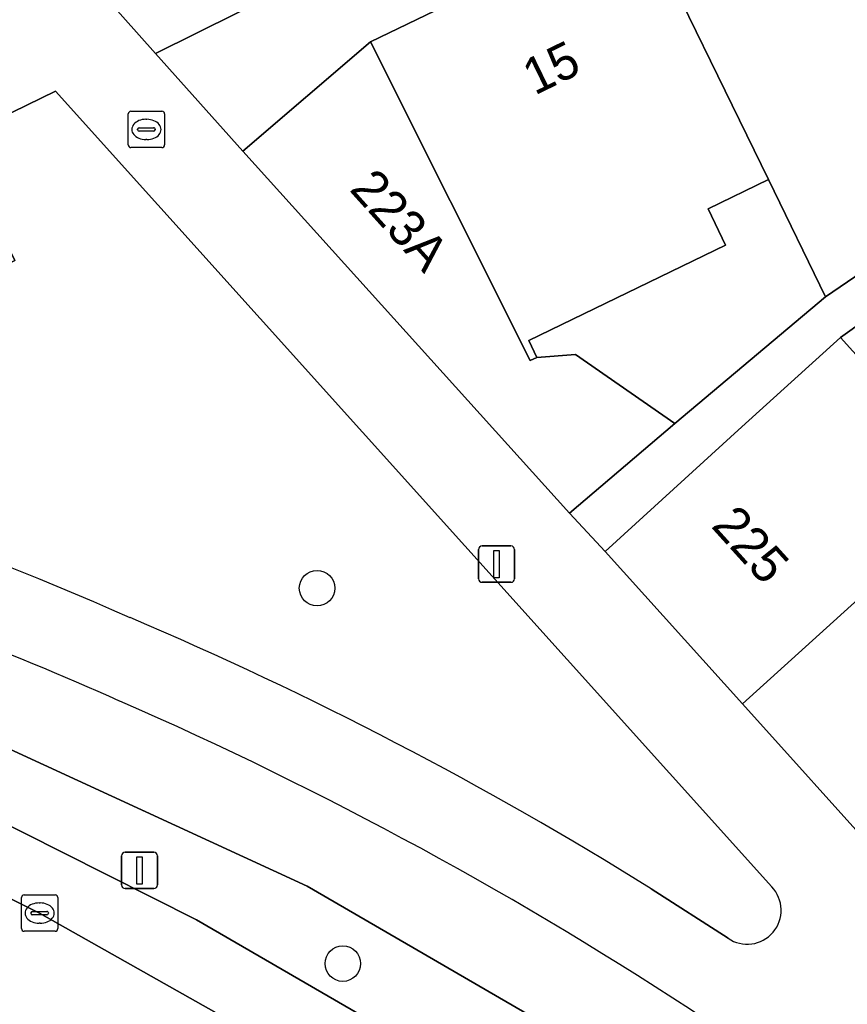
# Model space of a CAD drawing. Extents: x 159888 to 160761, y 384031 to 384750.
# Drawn here: x 160603.03 to 160625.81, y 384154.24 to 384181.33 of the extents above; entities that cross this region are included whole.
import ezdxf

# ---------------------------------------------------------------- set-up
doc = ezdxf.new("R2010")
doc.units = 0
for name, color, linetype in [('IMGEO_Berm_open', 7, 'Continuous'), ('IMGEO_Boom', 7, 'Continuous'), ('IMGEO_Brandkraan', 7, 'Continuous'), ('IMGEO_Erf', 7, 'Continuous'), ('IMGEO_Fietspad_open', 7, 'Continuous'), ('IMGEO_Groenvoorziening', 7, 'Continuous'), ('IMGEO_Kolk', 7, 'Continuous'), ('IMGEO_Lichtmast', 7, 'Continuous'), ('IMGEO_Pand', 7, 'Continuous'), ('IMGEO_Pand_nummerreeks', 7, 'Continuous'), ('IMGEO_Parkeervlak_open', 7, 'Continuous'), ('IMGEO_Rijbaan_lokaal_gesloten', 7, 'Continuous'), ('IMGEO_Voetpad_open', 7, 'Continuous')]:
    doc.layers.add(name, color=color, linetype=linetype)

msp = doc.modelspace()

# ---------------------------------------------------------------- linework, layer by layer
at = {"layer": 'IMGEO_Berm_open'}
for points in [[(160594.893, 384163.112), (160604.22, 384158.414), (160607.898, 384156.566), (160618.416, 384150.467)], [(160619.146, 384152.733), (160610.945, 384157.489), (160601.927, 384161.637)]]:
    msp.add_lwpolyline(points, dxfattribs=at)
at = {"layer": 'IMGEO_Boom'}
for centre in [(160611.214, 384165.688), (160611.924, 384155.359)]:
    msp.add_circle(centre, 0.489, dxfattribs=at)
at = {"layer": 'IMGEO_Brandkraan'}
for p, q in [((160606.016, 384177.884), (160606.016, 384178.736)), ((160606.091, 384178.81), (160606.943, 384178.81)), ((160606.504, 384178.59), (160606.529, 384178.59)), ((160607.017, 384178.736), (160607.017, 384177.884)), ((160606.275, 384178.304), (160606.275, 384178.316)), ((160606.318, 384178.353), (160606.716, 384178.353)), ((160606.759, 384178.316), (160606.759, 384178.304)), ((160606.713, 384178.267), (160606.315, 384178.267)), ((160606.943, 384177.81), (160606.091, 384177.81)), ((160606.527, 384178.03), (160606.502, 384178.03))]:
    msp.add_line(p, q, dxfattribs=at)
for points in [[(160606.016, 384177.884), (160606.016, 384178.736)], [(160606.091, 384178.81), (160606.943, 384178.81)], [(160607.017, 384178.736), (160607.017, 384177.884)], [(160606.943, 384177.81), (160606.091, 384177.81)]]:
    msp.add_lwpolyline(points, dxfattribs=at)
for centre, radius, start, end in [((160606.093, 384178.734), 0.0765, 91.552, 178.448), ((160606.093, 384178.734), 0.0765, 91.552, 178.448), ((160606.941, 384178.734), 0.0765, 1.552, 88.448), ((160606.941, 384178.734), 0.0765, 1.552, 88.448), ((160606.315, 384178.313), 0.0403, 85.8775, 175.7526), ((160606.72, 384178.315), 0.0386, 1.7309, 96.639), ((160606.312, 384178.303), 0.0366, 178.938, 274.7102), ((160606.716, 384178.31), 0.043, 264.8664, 352.4533), ((160606.093, 384177.886), 0.0765, 181.552, 268.448), ((160606.093, 384177.886), 0.0765, 181.552, 268.448), ((160606.941, 384177.886), 0.0765, 271.552, 358.448), ((160606.941, 384177.886), 0.0765, 271.552, 358.448)]:
    msp.add_arc(centre, radius, start, end, dxfattribs=at)
for centre, major_axis, ratio, start_param, end_param in [((160606.503, 384178.31), (-0.387, 0.002), 0.722429, 4.712389, 7.853982), ((160606.528, 384178.31), (-0.39, 0.002), 0.717154, 1.570796, 4.712389)]:
    msp.add_ellipse(centre, major_axis=major_axis, ratio=ratio, start_param=start_param, end_param=end_param, dxfattribs=at)
at = {"layer": 'IMGEO_Erf'}
for points in [[(160625.207, 384173.709), (160623.636, 384176.931), (160621.975, 384176.126), (160622.46, 384175.128), (160617.041, 384172.501), (160617.266, 384172.032), (160618.325, 384172.115), (160621.058, 384170.216)], [(160632.998, 384175.322), (160632.627, 384175.732), (160631.196, 384175.852), (160629.82, 384175.595), (160625.622, 384172.589), (160627.581, 384170.422), (160631.495, 384173.962)]]:
    msp.add_lwpolyline(points, close=True, dxfattribs=at)
at = {"layer": 'IMGEO_Fietspad_open'}
msp.add_lwpolyline([(160578.082, 384168.155), (160582.264, 384167.399), (160585.248, 384166.845), (160588.34, 384166.147), (160595.173, 384164.132), (160601.927, 384161.637), (160610.945, 384157.489), (160619.146, 384152.733), (160626.914, 384147.247), (160627.022, 384147.166), (160633.67, 384141.723), (160639.805, 384135.708), (160647.569, 384127.382), (160650.976, 384123.919), (160653.531, 384121.427), (160655.569, 384119.488)], dxfattribs=at)
for centre, radius, start, end in [((160562.967, 384066.061), 105.591, 66.08023, 77.36575), ((160563.251, 384065.103), 106.354, 56.48656, 66.42897)]:
    msp.add_arc(centre, radius, start, end, dxfattribs=at)
at = {"layer": 'IMGEO_Groenvoorziening'}
msp.add_lwpolyline([(160611.26, 384182.64), (160611.263, 384182.922), (160611.175, 384182.903), (160611.086, 384182.891), (160610.996, 384182.888), (160610.907, 384182.893), (160610.818, 384182.905), (160610.73, 384182.926), (160610.645, 384182.954), (160609.202, 384183.509), (160609.123, 384183.534), (160609.042, 384183.552), (160608.96, 384183.563), (160608.877, 384183.566), (160608.794, 384183.562), (160608.712, 384183.55), (160608.631, 384183.532), (160608.555, 384183.507), (160605.413, 384181.92), (160606.763, 384180.403)], close=True, dxfattribs=at)
for points in [[(160604.011, 384179.36), (160601.257, 384178.025), (160602.897, 384174.704), (160597.26, 384171.989), (160591.496, 384173.311), (160589.599, 384170.594)], [(160623.73, 384157.47), (160604.011, 384179.36)], [(160620.413, 384157.416), (160622.527, 384156.056)]]:
    msp.add_lwpolyline(points, dxfattribs=at)
for centre, radius, start, end in [((160562.318, 384065.441), 108.634, 66.25235, 75.45577), ((160565.554, 384069.451), 103.67, 58.05058, 66.99703), ((160623.054, 384156.826), 0.933, 235.6085, 43.6107)]:
    msp.add_arc(centre, radius, start, end, dxfattribs=at)
at = {"layer": 'IMGEO_Kolk'}
for p, q in [((160603.152, 384157.248), (160604.004, 384157.248)), ((160603.077, 384156.322), (160603.077, 384157.174)), ((160603.565, 384157.028), (160603.59, 384157.028)), ((160604.078, 384157.174), (160604.078, 384156.322)), ((160603.336, 384156.742), (160603.336, 384156.754)), ((160603.774, 384156.705), (160603.376, 384156.705)), ((160603.379, 384156.791), (160603.777, 384156.791)), ((160603.82, 384156.754), (160603.82, 384156.742)), ((160603.588, 384156.468), (160603.563, 384156.468)), ((160604.004, 384156.248), (160603.152, 384156.248))]:
    msp.add_line(p, q, dxfattribs=at)
for points in [[(160603.152, 384157.248), (160604.004, 384157.248)], [(160603.077, 384156.322), (160603.077, 384157.174)], [(160604.078, 384157.174), (160604.078, 384156.322)], [(160604.004, 384156.248), (160603.152, 384156.248)]]:
    msp.add_lwpolyline(points, dxfattribs=at)
for centre, radius, start, end in [((160603.154, 384157.172), 0.0765, 91.552, 178.448), ((160603.154, 384157.172), 0.0765, 91.552, 178.448), ((160604.002, 384157.172), 0.0765, 1.552, 88.448), ((160604.002, 384157.172), 0.0765, 1.552, 88.448), ((160603.376, 384156.751), 0.0403, 85.8775, 175.7526), ((160603.373, 384156.741), 0.0366, 178.938, 274.7102), ((160603.777, 384156.748), 0.043, 264.8664, 352.4533), ((160603.781, 384156.753), 0.0386, 1.7309, 96.639), ((160603.154, 384156.324), 0.0765, 181.552, 268.448), ((160603.154, 384156.324), 0.0765, 181.552, 268.448), ((160604.002, 384156.324), 0.0765, 271.552, 358.448), ((160604.002, 384156.324), 0.0765, 271.552, 358.448)]:
    msp.add_arc(centre, radius, start, end, dxfattribs=at)
for centre, major_axis, ratio, start_param, end_param in [((160603.564, 384156.748), (-0.387, 0.002), 0.722429, 4.712389, 7.853982), ((160603.589, 384156.748), (-0.39, 0.002), 0.717154, 1.570796, 4.712389)]:
    msp.add_ellipse(centre, major_axis=major_axis, ratio=ratio, start_param=start_param, end_param=end_param, dxfattribs=at)
at = {"layer": 'IMGEO_Lichtmast'}
for p, q in [((160615.66, 384165.95), (160615.66, 384166.75)), ((160615.66, 384166.75), (160615.66, 384165.95)), ((160615.76, 384166.85), (160616.55, 384166.85)), ((160616.55, 384166.85), (160615.76, 384166.85)), ((160616.65, 384166.75), (160616.65, 384165.95)), ((160616.65, 384165.95), (160616.65, 384166.75)), ((160616.55, 384165.85), (160615.76, 384165.85)), ((160615.76, 384165.85), (160616.55, 384165.85)), ((160605.83, 384157.522), (160605.83, 384158.322)), ((160605.83, 384158.322), (160605.83, 384157.522)), ((160605.93, 384158.422), (160606.72, 384158.422)), ((160606.72, 384158.422), (160605.93, 384158.422)), ((160606.82, 384158.322), (160606.82, 384157.522)), ((160606.82, 384157.522), (160606.82, 384158.322)), ((160606.72, 384157.422), (160605.93, 384157.422)), ((160605.93, 384157.422), (160606.72, 384157.422))]:
    msp.add_line(p, q, dxfattribs=at)
for points in [[(160616.08, 384166.725), (160616.23, 384166.725), (160616.23, 384165.975), (160616.08, 384165.975), (160616.08, 384166.725)], [(160606.25, 384158.297), (160606.4, 384158.297), (160606.4, 384157.547), (160606.25, 384157.547), (160606.25, 384158.297)]]:
    msp.add_lwpolyline(points, dxfattribs=at)
for centre, start, end in [((160615.76, 384166.75), 90, 180), ((160615.76, 384166.75), 90, 180), ((160616.55, 384166.75), 0, 90), ((160616.55, 384166.75), 360, 90), ((160615.76, 384165.95), 180, 270), ((160615.76, 384165.95), 180, 270), ((160616.55, 384165.95), 270, 0), ((160616.55, 384165.95), 270, 0), ((160605.93, 384158.322), 90, 180), ((160605.93, 384158.322), 90, 180), ((160606.72, 384158.322), 0, 90), ((160606.72, 384158.322), 360, 90), ((160605.93, 384157.522), 180, 270), ((160605.93, 384157.522), 180, 270), ((160606.72, 384157.522), 270, 0), ((160606.72, 384157.522), 270, 0)]:
    msp.add_arc(centre, 0.1, start, end, dxfattribs=at)
at = {"layer": 'IMGEO_Pand'}
for points in [[(160620.053, 384184.278), (160623.636, 384176.931), (160625.207, 384173.709), (160628.993, 384176.283), (160632.197, 384177.163), (160630.651, 384180.333), (160627.06, 384187.695)], [(160620.053, 384184.278), (160612.682, 384180.724), (160617.084, 384171.954), (160617.266, 384172.032), (160617.041, 384172.501), (160622.46, 384175.128), (160621.975, 384176.126), (160623.636, 384176.931)], [(160612.682, 384180.724), (160609.172, 384177.714), (160618.165, 384167.753), (160621.058, 384170.216), (160618.325, 384172.115), (160617.266, 384172.032), (160617.084, 384171.954)], [(160633.338, 384171.924), (160631.495, 384173.962), (160627.581, 384170.422), (160625.622, 384172.589), (160622.902, 384170.129), (160619.148, 384166.694), (160622.922, 384162.506)], [(160631.22, 384166.343), (160635.162, 384169.908), (160633.338, 384171.924), (160622.922, 384162.506), (160626.789, 384158.213), (160630.503, 384161.725), (160633.195, 384164.159)]]:
    msp.add_lwpolyline(points, close=True, dxfattribs=at)
at = {"layer": 'IMGEO_Parkeervlak_open'}
for points in [[(160618.416, 384150.467), (160607.898, 384156.566), (160604.22, 384158.414), (160594.893, 384163.112)], [(160594.033, 384161.51), (160603.574, 384156.748), (160617.387, 384148.958)]]:
    msp.add_lwpolyline(points, dxfattribs=at)
at = {"layer": 'IMGEO_Rijbaan_lokaal_gesloten'}
msp.add_lwpolyline([(160617.387, 384148.958), (160603.574, 384156.748), (160594.033, 384161.51)], dxfattribs=at)
at = {"layer": 'IMGEO_Voetpad_open'}
for points in [[(160629.6, 384191.883), (160611.444, 384182.99), (160611.431, 384182.984), (160611.348, 384182.949), (160611.263, 384182.922), (160611.26, 384182.64), (160606.763, 384180.403), (160609.172, 384177.714), (160612.682, 384180.724), (160620.053, 384184.278), (160627.06, 384187.695)], [(160626.789, 384158.213), (160622.922, 384162.506), (160619.148, 384166.694), (160618.165, 384167.753), (160609.172, 384177.714), (160606.763, 384180.403), (160605.413, 384181.92)], [(160589.599, 384170.594), (160591.496, 384173.311), (160597.26, 384171.989), (160602.897, 384174.704), (160601.257, 384178.025), (160604.011, 384179.36), (160623.73, 384157.47)], [(160622.527, 384156.056), (160620.413, 384157.416)]]:
    msp.add_lwpolyline(points, dxfattribs=at)
msp.add_lwpolyline([(160634.008, 384175.736), (160632.197, 384177.163), (160628.993, 384176.283), (160625.207, 384173.709), (160621.058, 384170.216), (160618.165, 384167.753), (160619.148, 384166.694), (160622.902, 384170.129), (160625.622, 384172.589), (160629.82, 384175.595), (160631.196, 384175.852), (160632.627, 384175.732), (160632.998, 384175.322), (160633.29, 384175.586), (160635.046, 384173.468), (160636.782, 384171.373), (160637.066, 384171.031), (160639.28, 384168.359), (160640.848, 384166.467), (160640.992, 384166.472), (160647.391, 384169.43), (160646.882, 384170.538), (160641.905, 384168.225)], close=True, dxfattribs=at)
for centre, radius, start, end in [((160562.318, 384065.441), 108.634, 66.25235, 75.45577), ((160562.967, 384066.061), 105.591, 66.08023, 77.36575), ((160565.554, 384069.451), 103.67, 58.05058, 66.99703), ((160563.251, 384065.103), 106.354, 56.48656, 66.42897), ((160623.054, 384156.826), 0.933, 235.6085, 43.6107)]:
    msp.add_arc(centre, radius, start, end, dxfattribs=at)

# ---------------------------------------------------------------- texts
at = {"layer": 'IMGEO_Pand_nummerreeks'}
for s, rotation, p in [('15', 25.9894, (160617.203, 384179.238)), ('223A', 311.9632, (160612.08, 384176.647)), ('225', 312.1294, (160622.038, 384167.386))]:
    msp.add_text(s, height=1, rotation=rotation, dxfattribs=at).set_placement(p)

doc.saveas('drawing.dxf')
